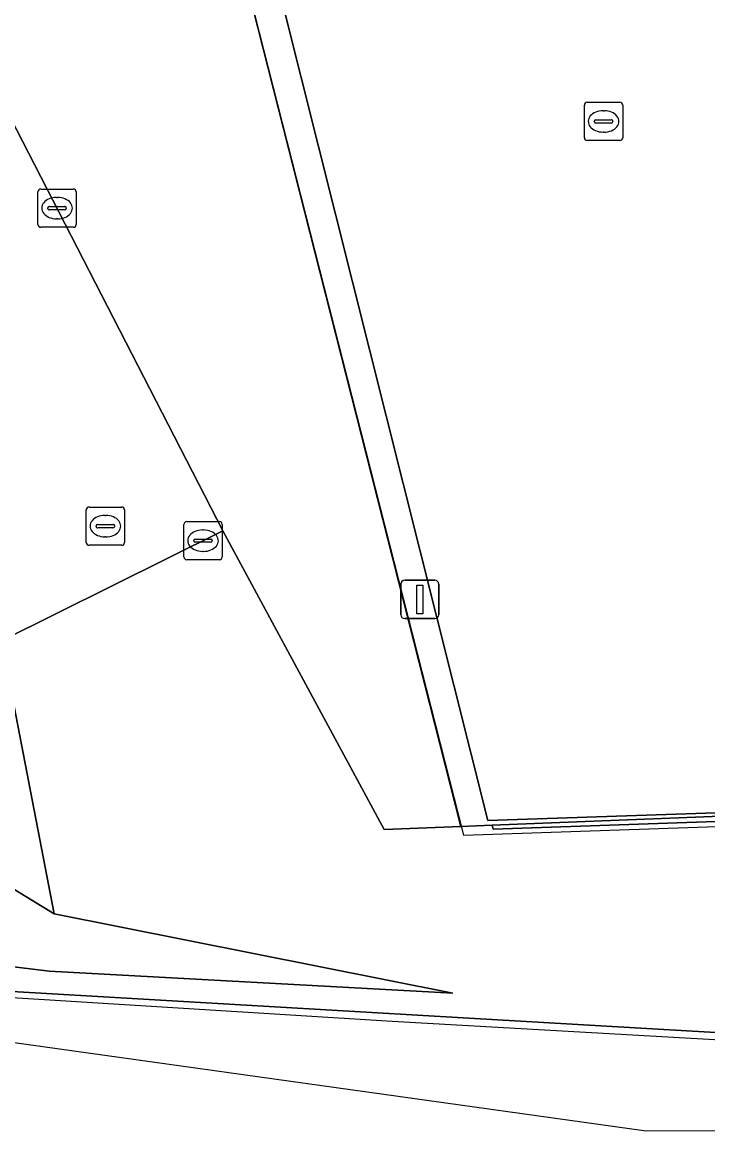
# Model space of a CAD drawing. Extents: x 160806 to 161707, y 383696 to 384148.
# Drawn here: x 160906.51 to 160924.43, y 383695.85 to 383724.83 of the extents above; entities that cross this region are included whole.
import ezdxf

# ---------------------------------------------------------------- set-up
doc = ezdxf.new("R2010")
doc.units = 0
for name, color, linetype in [('IMGEO_Dek', 7, 'Continuous'), ('IMGEO_Geluidsscherm', 7, 'Continuous'), ('IMGEO_Groenvoorziening', 7, 'Continuous'), ('IMGEO_Kolk', 7, 'Continuous'), ('IMGEO_Lichtmast', 7, 'Continuous'), ('IMGEO_Muur', 7, 'Continuous'), ('IMGEO_Parkeervlak_gesloten', 7, 'Continuous'), ('IMGEO_Parkeervlak_open', 7, 'Continuous'), ('IMGEO_Rijbaan_lokaal_open', 7, 'Continuous'), ('IMGEO_Rioolput', 7, 'Continuous'), ('IMGEO_Spoorbaan_halfverhard', 7, 'Continuous'), ('IMGEO_Voetpad_gesloten', 7, 'Continuous')]:
    doc.layers.add(name, color=color, linetype=linetype)

msp = doc.modelspace()

# ---------------------------------------------------------------- linework, layer by layer
at = {"layer": 'IMGEO_Dek'}
msp.add_lwpolyline([(160965.894, 383710.159), (160949.913, 383709.678), (160949.497, 383711.315), (160949.382, 383711.774), (160941.019, 383745.231), (160939.898, 383750), (160939.772, 383750.534), (160939.177, 383753.065), (160907.479, 383745.104), (160918.048, 383703.574), (160983.268, 383705.804)], dxfattribs=at)
at = {"layer": 'IMGEO_Geluidsscherm'}
msp.add_lwpolyline([(160834.211, 383710.362), (160836.985, 383709.874), (160848.234, 383707.834), (160860.524, 383705.775), (160868.443, 383704.346), (160884.251, 383701.671), (160891.851, 383700.591), (160896.138, 383700.092), (160900.372, 383699.702), (160916.184, 383698.714), (160928.13, 383698.037), (160932.094, 383697.764)], dxfattribs=at)
at = {"layer": 'IMGEO_Groenvoorziening'}
for points in [[(160907.502, 383745.064), (160901.057, 383743.443), (160900.906, 383743.686), (160895.894, 383742.401), (160911.759, 383711.533), (160915.971, 383703.725), (160917.974, 383703.804)], [(160905.971, 383708.653), (160905.831, 383708.583), (160900.435, 383719.099), (160897.509, 383717.649), (160899.124, 383714.686), (160898.933, 383714.586), (160901.259, 383709.119), (160903.485, 383703.887), (160907.351, 383701.52)], [(160870.902, 383707.254), (160860.024, 383709.58), (160843.597, 383711.637), (160826.633, 383714.116), (160825.871, 383713.894), (160825.386, 383713.484), (160824.684, 383712.357), (160825.547, 383712.184), (160826.302, 383712.908), (160849.795, 383708.541), (160878.632, 383703.515), (160907.216, 383700.026), (160917.77, 383699.445), (160907.351, 383701.52), (160903.485, 383703.887), (160887.055, 383704.827), (160885.285, 383704.928)]]:
    msp.add_lwpolyline(points, close=True, dxfattribs=at)
for points in [[(161000, 383705.11), (161017.812, 383705.748), (161017.796, 383706.954), (160983.268, 383705.804), (160983.265, 383705.961), (160945.396, 383704.652), (160918.821, 383703.733), (160918.795, 383703.836), (160917.974, 383703.804), (160915.971, 383703.725), (160911.759, 383711.533), (160905.971, 383708.653), (160907.351, 383701.52), (160917.77, 383699.445), (160907.216, 383700.026), (160878.632, 383703.515), (160849.795, 383708.541), (160826.302, 383712.908), (160825.547, 383712.184)], [(160906.104, 383699.5), (160918.04, 383698.804), (160925.233, 383698.384), (160925.136, 383702.425), (161000, 383705.11)]]:
    msp.add_lwpolyline(points, dxfattribs=at)
at = {"layer": 'IMGEO_Kolk'}
for p, q in [((160906.925, 383719.541), (160906.925, 383720.393)), ((160907, 383720.467), (160907.852, 383720.467)), ((160907.413, 383720.247), (160907.438, 383720.247)), ((160907.926, 383720.393), (160907.926, 383719.541)), ((160907.184, 383719.961), (160907.184, 383719.973)), ((160907.227, 383720.01), (160907.625, 383720.01)), ((160907.668, 383719.973), (160907.668, 383719.961)), ((160907.622, 383719.924), (160907.224, 383719.924)), ((160907.436, 383719.687), (160907.411, 383719.687)), ((160907.852, 383719.467), (160907, 383719.467)), ((160910.739, 383710.849), (160910.739, 383711.701)), ((160910.814, 383711.775), (160911.666, 383711.775)), ((160911.227, 383711.555), (160911.252, 383711.555)), ((160911.74, 383711.701), (160911.74, 383710.849)), ((160910.998, 383711.269), (160910.998, 383711.281)), ((160911.041, 383711.318), (160911.439, 383711.318)), ((160911.482, 383711.281), (160911.482, 383711.269)), ((160911.436, 383711.232), (160911.038, 383711.232)), ((160911.25, 383710.995), (160911.225, 383710.995)), ((160911.666, 383710.775), (160910.814, 383710.775))]:
    msp.add_line(p, q, dxfattribs=at)
for points in [[(160906.925, 383719.541), (160906.925, 383720.393)], [(160907, 383720.467), (160907.852, 383720.467)], [(160907.926, 383720.393), (160907.926, 383719.541)], [(160907.852, 383719.467), (160907, 383719.467)], [(160910.739, 383710.849), (160910.739, 383711.701)], [(160910.814, 383711.775), (160911.666, 383711.775)], [(160911.74, 383711.701), (160911.74, 383710.849)], [(160911.666, 383710.775), (160910.814, 383710.775)]]:
    msp.add_lwpolyline(points, dxfattribs=at)
for centre, radius, start, end in [((160907.002, 383720.391), 0.0765, 91.552, 178.448), ((160907.002, 383720.391), 0.0765, 91.552, 178.448), ((160907.85, 383720.391), 0.0765, 1.552, 88.448), ((160907.85, 383720.391), 0.0765, 1.552, 88.448), ((160907.224, 383719.97), 0.0403, 85.8775, 175.7526), ((160907.221, 383719.96), 0.0366, 178.938, 274.7102), ((160907.625, 383719.967), 0.043, 264.8664, 352.4533), ((160907.629, 383719.972), 0.0386, 1.7309, 96.639), ((160907.002, 383719.543), 0.0765, 181.552, 268.448), ((160907.002, 383719.543), 0.0765, 181.552, 268.448), ((160907.85, 383719.543), 0.0765, 271.552, 358.448), ((160907.85, 383719.543), 0.0765, 271.552, 358.448), ((160910.816, 383711.699), 0.0765, 91.552, 178.448), ((160910.816, 383711.699), 0.0765, 91.552, 178.448), ((160911.664, 383711.699), 0.0765, 1.552, 88.448), ((160911.664, 383711.699), 0.0765, 1.552, 88.448), ((160911.038, 383711.278), 0.0403, 85.8775, 175.7526), ((160911.035, 383711.268), 0.0366, 178.938, 274.7102), ((160911.439, 383711.275), 0.043, 264.8664, 352.4533), ((160911.443, 383711.28), 0.0386, 1.7309, 96.639), ((160910.816, 383710.851), 0.0765, 181.552, 268.448), ((160910.816, 383710.851), 0.0765, 181.552, 268.448), ((160911.664, 383710.851), 0.0765, 271.552, 358.448), ((160911.664, 383710.851), 0.0765, 271.552, 358.448)]:
    msp.add_arc(centre, radius, start, end, dxfattribs=at)
for centre, major_axis, ratio, start_param, end_param in [((160907.412, 383719.967), (-0.387, 0.002), 0.722429, 4.712389, 7.853982), ((160907.437, 383719.967), (-0.39, 0.002), 0.717154, 1.570796, 4.712389), ((160911.226, 383711.275), (-0.387, 0.002), 0.722429, 4.712389, 7.853982), ((160911.251, 383711.275), (-0.39, 0.002), 0.717154, 1.570796, 4.712389)]:
    msp.add_ellipse(centre, major_axis=major_axis, ratio=ratio, start_param=start_param, end_param=end_param, dxfattribs=at)
at = {"layer": 'IMGEO_Lichtmast'}
for p, q in [((160916.408, 383709.341), (160916.408, 383710.141)), ((160916.408, 383710.141), (160916.408, 383709.341)), ((160916.508, 383710.241), (160917.298, 383710.241)), ((160917.298, 383710.241), (160916.508, 383710.241)), ((160917.398, 383710.141), (160917.398, 383709.341)), ((160917.398, 383709.341), (160917.398, 383710.141)), ((160917.298, 383709.241), (160916.508, 383709.241)), ((160916.508, 383709.241), (160917.298, 383709.241))]:
    msp.add_line(p, q, dxfattribs=at)
msp.add_lwpolyline([(160916.828, 383710.116), (160916.978, 383710.116), (160916.978, 383709.366), (160916.828, 383709.366), (160916.828, 383710.116)], dxfattribs=at)
for centre, start, end in [((160916.508, 383710.141), 90, 180), ((160916.508, 383710.141), 90, 180), ((160917.298, 383710.141), 0, 90), ((160917.298, 383710.141), 360, 90), ((160916.508, 383709.341), 180, 270), ((160916.508, 383709.341), 180, 270), ((160917.298, 383709.341), 270, 0), ((160917.298, 383709.341), 270, 0)]:
    msp.add_arc(centre, 0.1, start, end, dxfattribs=at)
at = {"layer": 'IMGEO_Muur'}
for points in [[(161017.812, 383705.748), (161000, 383705.11), (160925.136, 383702.425), (160925.233, 383698.384), (160918.04, 383698.804)], [(160918.04, 383698.804), (160906.104, 383699.5)]]:
    msp.add_lwpolyline(points, dxfattribs=at)
msp.add_lwpolyline([(160918.795, 383703.836), (160918.821, 383703.733), (160945.396, 383704.652), (160945.341, 383704.883)], close=True, dxfattribs=at)
at = {"layer": 'IMGEO_Parkeervlak_gesloten'}
msp.add_lwpolyline([(160943.296, 383711.315), (160947.996, 383712.552), (160938.057, 383751.803), (160908.505, 383744.478), (160918.679, 383703.958), (160945.346, 383704.857)], dxfattribs=at)
at = {"layer": 'IMGEO_Parkeervlak_open'}
msp.add_lwpolyline([(160959.395, 383758.125), (160946.757, 383754.904), (160947.4, 383752.385), (160942.978, 383751.256), (160942.334, 383753.775), (160938.74, 383752.883), (160927.222, 383750), (160907.502, 383745.064), (160917.974, 383703.804), (160918.795, 383703.836), (160945.341, 383704.883), (160945.396, 383704.652), (160983.265, 383705.961)], dxfattribs=at)
at = {"layer": 'IMGEO_Rijbaan_lokaal_open'}
msp.add_lwpolyline([(160889.355, 383740.715), (160896.489, 383726.796), (160899.733, 383720.468), (160900.435, 383719.099), (160905.831, 383708.583), (160905.971, 383708.653), (160911.759, 383711.533), (160895.894, 383742.401)], dxfattribs=at)
at = {"layer": 'IMGEO_Rioolput'}
for p, q in [((160921.203, 383721.808), (160921.203, 383722.66)), ((160921.278, 383722.734), (160922.13, 383722.734)), ((160922.204, 383722.66), (160922.204, 383721.808)), ((160921.505, 383722.277), (160921.903, 383722.277)), ((160921.691, 383722.514), (160921.716, 383722.514)), ((160921.462, 383722.228), (160921.462, 383722.24)), ((160921.9, 383722.191), (160921.502, 383722.191)), ((160921.946, 383722.24), (160921.946, 383722.228)), ((160922.13, 383721.734), (160921.278, 383721.734)), ((160921.714, 383721.954), (160921.689, 383721.954)), ((160908.263, 383712.155), (160909.115, 383712.155)), ((160908.188, 383711.229), (160908.188, 383712.081)), ((160908.676, 383711.935), (160908.701, 383711.935)), ((160909.189, 383712.081), (160909.189, 383711.229)), ((160908.447, 383711.649), (160908.447, 383711.661)), ((160908.885, 383711.612), (160908.487, 383711.612)), ((160908.49, 383711.698), (160908.888, 383711.698)), ((160908.931, 383711.661), (160908.931, 383711.649)), ((160908.699, 383711.375), (160908.674, 383711.375)), ((160909.115, 383711.155), (160908.263, 383711.155))]:
    msp.add_line(p, q, dxfattribs=at)
for points in [[(160921.203, 383721.808), (160921.203, 383722.66)], [(160921.278, 383722.734), (160922.13, 383722.734)], [(160922.204, 383722.66), (160922.204, 383721.808)], [(160922.13, 383721.734), (160921.278, 383721.734)], [(160908.263, 383712.155), (160909.115, 383712.155)], [(160908.188, 383711.229), (160908.188, 383712.081)], [(160909.189, 383712.081), (160909.189, 383711.229)], [(160909.115, 383711.155), (160908.263, 383711.155)]]:
    msp.add_lwpolyline(points, dxfattribs=at)
for centre, radius, start, end in [((160921.28, 383722.658), 0.0765, 91.552, 178.448), ((160921.28, 383722.658), 0.0765, 91.552, 178.448), ((160922.128, 383722.658), 0.0765, 1.552, 88.448), ((160922.128, 383722.658), 0.0765, 1.552, 88.448), ((160921.502, 383722.237), 0.0403, 85.8775, 175.7526), ((160921.907, 383722.239), 0.0386, 1.7309, 96.639), ((160921.499, 383722.227), 0.0366, 178.938, 274.7102), ((160921.903, 383722.234), 0.043, 264.8664, 352.4533), ((160921.28, 383721.81), 0.0765, 181.552, 268.448), ((160921.28, 383721.81), 0.0765, 181.552, 268.448), ((160922.128, 383721.81), 0.0765, 271.552, 358.448), ((160922.128, 383721.81), 0.0765, 271.552, 358.448), ((160908.265, 383712.079), 0.0765, 91.552, 178.448), ((160908.265, 383712.079), 0.0765, 91.552, 178.448), ((160909.113, 383712.079), 0.0765, 1.552, 88.448), ((160909.113, 383712.079), 0.0765, 1.552, 88.448), ((160908.487, 383711.658), 0.0403, 85.8775, 175.7526), ((160908.484, 383711.648), 0.0366, 178.938, 274.7102), ((160908.888, 383711.655), 0.043, 264.8664, 352.4533), ((160908.892, 383711.66), 0.0386, 1.7309, 96.639), ((160908.265, 383711.231), 0.0765, 181.552, 268.448), ((160908.265, 383711.231), 0.0765, 181.552, 268.448), ((160909.113, 383711.231), 0.0765, 271.552, 358.448), ((160909.113, 383711.231), 0.0765, 271.552, 358.448)]:
    msp.add_arc(centre, radius, start, end, dxfattribs=at)
for centre, major_axis, ratio, start_param, end_param in [((160921.69, 383722.234), (-0.387, 0.002), 0.722429, 4.712389, 7.853982), ((160921.715, 383722.234), (-0.39, 0.002), 0.717154, 1.570796, 4.712389), ((160908.675, 383711.655), (-0.387, 0.002), 0.722429, 4.712389, 7.853982), ((160908.7, 383711.655), (-0.39, 0.002), 0.717154, 1.570796, 4.712389)]:
    msp.add_ellipse(centre, major_axis=major_axis, ratio=ratio, start_param=start_param, end_param=end_param, dxfattribs=at)
at = {"layer": 'IMGEO_Spoorbaan_halfverhard'}
msp.add_lwpolyline([(160821.504, 383711.182), (160875.894, 383702.41), (160922.821, 383695.85), (160996.257, 383695.919), (161042.213, 383698.051), (161092.512, 383703.206), (161091.717, 383705.343), (161091.615, 383705.332), (161082.438, 383704.359), (161077.717, 383703.87), (161074.945, 383703.576), (161073.852, 383703.453), (161066.359, 383702.75), (161050.171, 383701.028), (161040.034, 383700.432), (161009.181, 383699.4), (160949.68, 383697.713), (160939.829, 383697.51), (160932.571, 383697.47), (160925.335, 383698.113), (160925.233, 383698.384), (160918.04, 383698.804), (160906.104, 383699.5)], dxfattribs=at)
at = {"layer": 'IMGEO_Voetpad_gesloten'}
for points in [[(160965.894, 383710.159), (160949.913, 383709.678), (160949.497, 383711.315), (160949.382, 383711.774), (160941.019, 383745.231), (160939.898, 383750), (160939.772, 383750.534), (160939.177, 383753.065), (160907.479, 383745.104), (160918.048, 383703.574), (160983.268, 383705.804)], [(160983.262, 383706.136), (160945.346, 383704.857), (160918.679, 383703.958), (160908.505, 383744.478), (160938.057, 383751.803), (160947.996, 383712.552), (160943.296, 383711.315)]]:
    msp.add_lwpolyline(points, dxfattribs=at)

doc.saveas('drawing.dxf')
